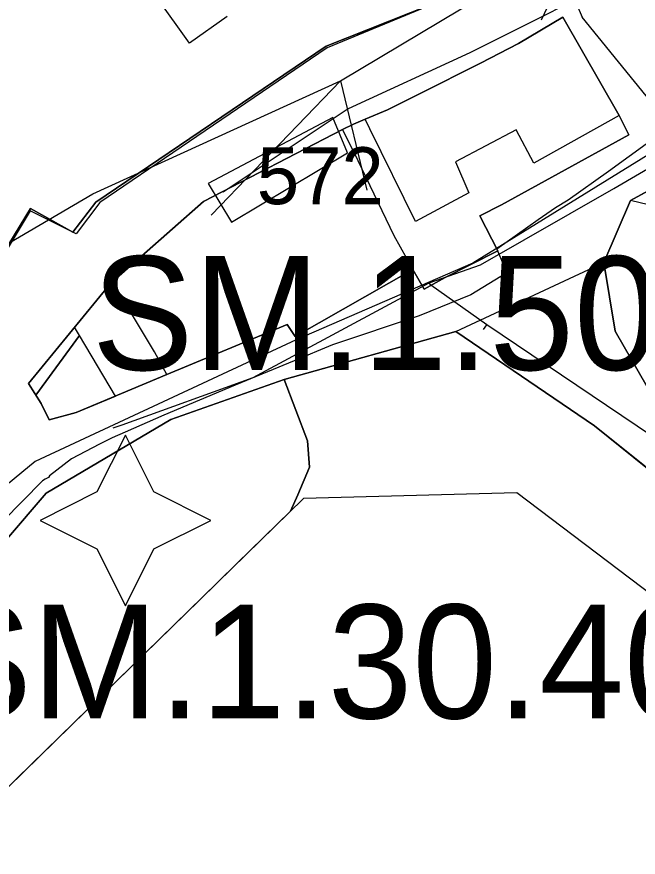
# Model space of a CAD drawing. Extents: x -690419 to -685080, y -987825 to -981190.
# Drawn here: x -687415.3 to -687360.7, y -985740.6 to -985666.7 of the extents above; entities that cross this region are included whole.
import ezdxf

# ---------------------------------------------------------------- set-up
doc = ezdxf.new("R2010")
doc.units = 0
for name, color, linetype in [('_DOPLNĚK BUDOVY', 7, 'Continuous'), ('Architektonicky cenná stavba', 7, 'Continuous'), ('BPEJ I-II ochrana', 7, 'Continuous'), ('Intravilan (S)', 7, 'Continuous'), ('Kanalizace stoka bez rozlišení (S)', 7, 'Continuous'), ('Památková zóna městská (S)', 7, 'Continuous'), ('Plochy bydlení individuální BI (S)', 7, 'Continuous'), ('Plochy občanské vybavení - hřbitovy OH (S)', 7, 'Continuous'), ('Plochy smíšené obytné městské SM (S)', 7, 'Continuous'), ('Plochy veřejná prostranství všeobecná PU (S)', 7, 'Continuous'), ('Plynovod STL (N)', 7, 'Continuous'), ('Plynovod STL (S)', 7, 'Continuous'), ('Regulacni bloky_ID', 7, 'Continuous'), ('Regulační bloky STABILIZOVANÉ (S)', 7, 'Continuous'), ('Regulační kódy STABILIZOVANÉ (S)', 7, 'Continuous'), ('Spoje - komunikační vedení bez rozlišení provozovanál (S)', 7, 'Continuous'), ('Trasy turistické (S)', 7, 'Continuous'), ('VKP registrovaný (S)', 7, 'Continuous'), ('Vodovodní řady (S)', 7, 'Continuous')]:
    doc.layers.add(name, color=color, linetype=linetype)

msp = doc.modelspace()

# ---------------------------------------------------------------- linework, layer by layer
at = {"layer": '_DOPLNĚK BUDOVY'}
for p, q in [((-687410.21, -985693.987), (-687414.25, -985698.92)), ((-687409.773, -985694.721), (-687410.21, -985693.987)), ((-687413.603, -985699.951), (-687409.773, -985694.721)), ((-687409.773, -985694.721), (-687413.603, -985699.951)), ((-687406.616, -985700.035), (-687409.773, -985694.721)), ((-687414.25, -985698.92), (-687413.603, -985699.951)), ((-687413.603, -985699.951), (-687413.14, -985700.69))]:
    msp.add_line(p, q, dxfattribs=at)
msp.add_lwpolyline([(-687398.471, -985681.346), (-687396.433, -985684.76), (-687386.236, -985678.675), (-687387.526, -985675.562)], close=True, dxfattribs=at)
msp.add_lwpolyline([(-687413.14, -985700.69), (-687412.44, -985702.12), (-687410.08, -985701.48), (-687406.616, -985700.035)], dxfattribs=at)
at = {"layer": 'Architektonicky cenná stavba'}
msp.add_lwpolyline([(-687405.746, -985703.462), (-687408.246, -985708.462), (-687413.246, -985710.962), (-687408.246, -985713.462), (-687405.746, -985718.462), (-687403.246, -985713.462), (-687398.246, -985710.962), (-687403.246, -985708.462)], close=True, dxfattribs=at)
at = {"layer": 'BPEJ I-II ochrana'}
for p, q in [((-687388.1, -985669.3), (-687365.95, -985660.48)), ((-687400.1, -985669.04), (-687403.72, -985663.94)), ((-687396.81, -985666.69), (-687400.1, -985669.04)), ((-687408.35, -985682.99), (-687388.1, -985669.3)), ((-687362.36, -985675.37), (-687369.85, -985679.56)), ((-687361.49, -985677.09), (-687362.36, -985675.37)), ((-687385.69, -985676.14), (-687386.67, -985676.62)), ((-687384.67, -985675.71), (-687385.69, -985676.14)), ((-687384.26, -985676.54), (-687384.67, -985675.71)), ((-687386.67, -985676.62), (-687385.33, -985679.34)), ((-687380.25, -985684.71), (-687384.26, -985676.54)), ((-687371.41, -985676.63), (-687376.73, -985679.46)), ((-687372.69, -985683.24), (-687361.49, -985677.09)), ((-687369.85, -985679.56), (-687371.41, -985676.63)), ((-687385.33, -985679.34), (-687382.16, -985685.93)), ((-687376.73, -985679.46), (-687375.57, -985682.17)), ((-687375.57, -985682.17), (-687380.25, -985684.71)), ((-687410.36, -985685.62), (-687408.35, -985682.99)), ((-687361.37, -985682.84), (-687363.69, -985688.31)), ((-687359.77, -985683.23), (-687361.37, -985682.84)), ((-687428.94, -985707.92), (-687414.08, -985683.56)), ((-687414.08, -985683.56), (-687410.36, -985685.62)), ((-687374.61, -985684.2), (-687372.69, -985683.24)), ((-687373, -985687.28), (-687374.61, -985684.2)), ((-687382.16, -985685.93), (-687380.48, -985688.91)), ((-687377.63, -985689.63), (-687373, -985687.28)), ((-687380.48, -985688.91), (-687379.5, -985690.65)), ((-687363.69, -985688.31), (-687362.7, -985694.34)), ((-687379.5, -985690.65), (-687377.63, -985689.63)), ((-687407.05, -985690.13), (-687414.25, -985698.92)), ((-687405.74, -985691.9), (-687407.05, -985690.13)), ((-687403.18, -985696.16), (-687405.74, -985691.9)), ((-687362.7, -985694.34), (-687359.9, -985699.21)), ((-687402.1, -985698.15), (-687403.18, -985696.16)), ((-687410.08, -985701.48), (-687402.1, -985698.15)), ((-687414.25, -985698.92), (-687413.14, -985700.69)), ((-687413.14, -985700.69), (-687412.44, -985702.12)), ((-687412.44, -985702.12), (-687410.08, -985701.48))]:
    msp.add_line(p, q, dxfattribs=at)
at = {"layer": 'Intravilan (S)'}
msp.add_lwpolyline([(-687385.13, -985625.04), (-687375.5, -985638.48), (-687373.9, -985640.49), (-687365.45, -985651.12), (-687360.99, -985657.25), (-687360.63, -985657.75), (-687363.17, -985659.05), (-687365.95, -985660.48), (-687388.1, -985669.3), (-687408.35, -985682.99), (-687410.36, -985685.62), (-687414.08, -985683.56), (-687428.94, -985707.92), (-687442.74, -985724.55), (-687445.16, -985727.88), (-687447.35, -985732.52), (-687459.34, -985757.87), (-687449.37, -985766.92), (-687360.73, -985822.4), (-687341.83, -985790.97)], dxfattribs=at)
at = {"layer": 'Kanalizace stoka bez rozlišení (S)'}
for points in [[(-687314.932, -985646.773), (-687322.217, -985654.755), (-687335.019, -985664.398), (-687354.216, -985675.388), (-687375.205, -985688.368), (-687390.749, -985695.106), (-687413.671, -985705.794), (-687427.623, -985717.277), (-687430.55, -985720.168), (-687437.91, -985727.44), (-687460.038, -985764.33)], [(-687360.745, -985662.457), (-687375.482, -985669.886)], [(-687375.482, -985669.886), (-687386.163, -985674.807)], [(-687386.163, -985674.807), (-687397.165, -985682.107)]]:
    msp.add_lwpolyline(points, dxfattribs=at)
at = {"layer": 'Památková zóna městská (S)'}
msp.add_lwpolyline([(-687384.67, -985625.394), (-687375.264, -985638.547), (-687373.744, -985640.563), (-687366.106, -985650.216), (-687360.568, -985658.061), (-687365.651, -985660.169), (-687388.014, -985669.448), (-687407.986, -985683.021), (-687410.079, -985685.78), (-687414.119, -985683.757), (-687428.706, -985708.033), (-687442.558, -985724.752), (-687444.915, -985727.831), (-687447.24, -985732.682), (-687460.141, -985759.606), (-687453.078, -985764.197), (-687449.102, -985767.123), (-687360.738, -985822.578), (-687326.777, -985766.354)], dxfattribs=at)
at = {"layer": 'Plochy bydlení individuální BI (S)'}
msp.add_lwpolyline([(-687393.72, -985621.66), (-687371.29, -985649.42), (-687365.9, -985658.1), (-687365.95, -985660.48), (-687388.1, -985669.3), (-687408.35, -985682.99), (-687410.36, -985685.62), (-687414.08, -985683.56), (-687428.94, -985707.92), (-687442.74, -985724.55), (-687445.16, -985727.88), (-687479.65, -985675.56), (-687481.82, -985672.44), (-687466.31, -985659.87), (-687469.36, -985655.93), (-687484.68, -985668.33), (-687488.36, -985671.19), (-687470.47, -985697.94), (-687457.36, -985717.56), (-687447.35, -985732.52), (-687459.34, -985757.87)], dxfattribs=at)
at = {"layer": 'Plochy občanské vybavení - hřbitovy OH (S)'}
msp.add_lwpolyline([(-687341.83, -985790.97), (-687360.73, -985822.4), (-687428.81, -985779.76), (-687449.37, -985766.92), (-687421.35, -985739.56), (-687421.68, -985739.14), (-687419.76, -985737.19), (-687419.22, -985736.67), (-687418.82, -985737.09), (-687407.82, -985726.35), (-687401.66, -985720.33), (-687399.26, -985718), (-687395.94, -985714.75), (-687391.22, -985710.15), (-687390.6, -985708.71), (-687389.55, -985706.28), (-687389.74, -985703.98), (-687391.8, -985698.57), (-687376.71, -985694.37), (-687364.51, -985702.64), (-687356.55, -985709.07)], dxfattribs=at)
at = {"layer": 'Plochy smíšené obytné městské SM (S)'}
msp.add_lwpolyline([(-687362.36, -985675.37), (-687361.49, -985677.09), (-687372.69, -985683.24), (-687374.61, -985684.2), (-687373, -985687.28), (-687377.63, -985689.63), (-687379.5, -985690.65), (-687380.48, -985688.91), (-687390.81, -985694.81), (-687391.54, -985693.74), (-687402.1, -985698.15), (-687410.08, -985701.48), (-687412.44, -985702.12), (-687413.14, -985700.69), (-687414.25, -985698.92), (-687407.05, -985690.13), (-687398.89, -985682.95), (-687386.67, -985676.62), (-687385.69, -985676.14), (-687384.67, -985675.71), (-687382.72, -985674.88), (-687379.9, -985673.47), (-687374.53, -985670.77), (-687371.19, -985669.07), (-687367.31, -985666.73)], close=True, dxfattribs=at)
for points in [[(-687359.9, -985699.21), (-687362.7, -985694.34), (-687363.69, -985688.31), (-687361.37, -985682.84), (-687355.3, -985679.55)], [(-687439.11, -985741.64), (-687434.29, -985734.11), (-687430.03, -985728), (-687425.71, -985722.93), (-687419.53, -985716.51), (-687412.72, -985708.57), (-687401.74, -985702.09), (-687391.8, -985698.57), (-687389.74, -985703.98), (-687389.55, -985706.28), (-687390.6, -985708.71), (-687391.22, -985710.15), (-687395.94, -985714.75), (-687399.26, -985718), (-687401.66, -985720.33), (-687407.82, -985726.35), (-687418.82, -985737.09), (-687419.22, -985736.67), (-687419.76, -985737.19), (-687421.68, -985739.14), (-687421.35, -985739.56), (-687449.37, -985766.92)]]:
    msp.add_lwpolyline(points, dxfattribs=at)
at = {"layer": 'Plochy veřejná prostranství všeobecná PU (S)'}
for p, q in [((-687388.1, -985669.3), (-687365.95, -985660.48)), ((-687367.31, -985666.73), (-687371.19, -985669.07)), ((-687362.36, -985675.37), (-687367.31, -985666.73)), ((-687408.35, -985682.99), (-687388.1, -985669.3)), ((-687371.19, -985669.07), (-687374.53, -985670.77)), ((-687374.53, -985670.77), (-687379.9, -985673.47)), ((-687379.9, -985673.47), (-687382.72, -985674.88)), ((-687382.72, -985674.88), (-687384.67, -985675.71)), ((-687361.49, -985677.09), (-687362.36, -985675.37)), ((-687385.69, -985676.14), (-687386.67, -985676.62)), ((-687384.67, -985675.71), (-687385.69, -985676.14)), ((-687386.67, -985676.62), (-687398.89, -985682.95)), ((-687372.69, -985683.24), (-687361.49, -985677.09)), ((-687355.3, -985679.55), (-687361.37, -985682.84)), ((-687410.36, -985685.62), (-687408.35, -985682.99)), ((-687398.89, -985682.95), (-687407.05, -985690.13)), ((-687361.37, -985682.84), (-687363.69, -985688.31)), ((-687428.94, -985707.92), (-687414.08, -985683.56)), ((-687414.08, -985683.56), (-687410.36, -985685.62)), ((-687374.61, -985684.2), (-687372.69, -985683.24)), ((-687373, -985687.28), (-687374.61, -985684.2)), ((-687377.63, -985689.63), (-687373, -985687.28)), ((-687390.81, -985694.81), (-687380.48, -985688.91)), ((-687380.48, -985688.91), (-687379.5, -985690.65)), ((-687363.69, -985688.31), (-687362.7, -985694.34)), ((-687379.5, -985690.65), (-687377.63, -985689.63)), ((-687407.05, -985690.13), (-687414.25, -985698.92)), ((-687402.1, -985698.15), (-687391.54, -985693.74)), ((-687391.54, -985693.74), (-687390.81, -985694.81)), ((-687376.71, -985694.37), (-687391.8, -985698.57)), ((-687364.51, -985702.64), (-687376.71, -985694.37)), ((-687362.7, -985694.34), (-687359.9, -985699.21)), ((-687410.08, -985701.48), (-687402.1, -985698.15)), ((-687414.25, -985698.92), (-687413.14, -985700.69)), ((-687391.8, -985698.57), (-687401.74, -985702.09)), ((-687413.14, -985700.69), (-687412.44, -985702.12)), ((-687412.44, -985702.12), (-687410.08, -985701.48)), ((-687401.74, -985702.09), (-687412.72, -985708.57)), ((-687356.55, -985709.07), (-687364.51, -985702.64)), ((-687412.72, -985708.57), (-687419.53, -985716.51))]:
    msp.add_line(p, q, dxfattribs=at)
at = {"layer": 'Plynovod STL (N)'}
msp.add_lwpolyline([(-687413.031, -985707.479), (-687439.177, -985734.043), (-687447.092, -985728.011), (-687484.655, -985671.671)], dxfattribs=at)
at = {"layer": 'Plynovod STL (S)'}
msp.add_lwpolyline([(-687359.66, -985677.66), (-687363.28, -985680.29), (-687366.83, -985682.81), (-687367.942, -985683.481), (-687369.48, -985684.54), (-687371.28, -985685.84), (-687373.09, -985687.12), (-687372.22, -985689.22), (-687375.38, -985691.13), (-687379.94, -985693), (-687387.54, -985695.52), (-687390.91, -985696.95), (-687396.09, -985699.07), (-687402.36, -985701.72), (-687405.76, -985703.2), (-687406.909, -985703.719), (-687408.01, -985704.25), (-687410.47, -985705.56), (-687412.4, -985707.05), (-687412.51, -985707.19), (-687412.78, -985707.34), (-687413.031, -985707.479)], dxfattribs=at)
at = {"layer": 'Regulační bloky STABILIZOVANÉ (S)'}
for p, q in [((-687388.1, -985669.3), (-687365.95, -985660.48)), ((-687367.31, -985666.73), (-687371.19, -985669.07)), ((-687362.36, -985675.37), (-687367.31, -985666.73)), ((-687408.35, -985682.99), (-687388.1, -985669.3)), ((-687371.19, -985669.07), (-687374.53, -985670.77)), ((-687374.53, -985670.77), (-687379.9, -985673.47)), ((-687379.9, -985673.47), (-687382.72, -985674.88)), ((-687382.72, -985674.88), (-687384.67, -985675.71)), ((-687361.49, -985677.09), (-687362.36, -985675.37)), ((-687385.69, -985676.14), (-687386.67, -985676.62)), ((-687384.67, -985675.71), (-687385.69, -985676.14)), ((-687386.67, -985676.62), (-687398.89, -985682.95)), ((-687372.69, -985683.24), (-687361.49, -985677.09)), ((-687355.3, -985679.55), (-687361.37, -985682.84)), ((-687410.36, -985685.62), (-687408.35, -985682.99)), ((-687398.89, -985682.95), (-687407.05, -985690.13)), ((-687361.37, -985682.84), (-687363.69, -985688.31)), ((-687428.94, -985707.92), (-687414.08, -985683.56)), ((-687414.08, -985683.56), (-687410.36, -985685.62)), ((-687374.61, -985684.2), (-687372.69, -985683.24)), ((-687373, -985687.28), (-687374.61, -985684.2)), ((-687377.63, -985689.63), (-687373, -985687.28)), ((-687390.81, -985694.81), (-687380.48, -985688.91)), ((-687380.48, -985688.91), (-687379.5, -985690.65)), ((-687363.69, -985688.31), (-687362.7, -985694.34)), ((-687379.5, -985690.65), (-687377.63, -985689.63)), ((-687407.05, -985690.13), (-687414.25, -985698.92)), ((-687402.1, -985698.15), (-687391.54, -985693.74)), ((-687391.54, -985693.74), (-687390.81, -985694.81)), ((-687376.71, -985694.37), (-687391.8, -985698.57)), ((-687364.51, -985702.64), (-687376.71, -985694.37)), ((-687362.7, -985694.34), (-687359.9, -985699.21)), ((-687410.08, -985701.48), (-687402.1, -985698.15)), ((-687414.25, -985698.92), (-687413.14, -985700.69)), ((-687391.8, -985698.57), (-687401.74, -985702.09)), ((-687413.14, -985700.69), (-687412.44, -985702.12)), ((-687412.44, -985702.12), (-687410.08, -985701.48)), ((-687401.74, -985702.09), (-687412.72, -985708.57)), ((-687356.55, -985709.07), (-687364.51, -985702.64)), ((-687412.72, -985708.57), (-687419.53, -985716.51))]:
    msp.add_line(p, q, dxfattribs=at)
for points in [[(-687393.72, -985621.66), (-687371.29, -985649.42), (-687365.9, -985658.1), (-687365.95, -985660.48), (-687388.1, -985669.3), (-687408.35, -985682.99), (-687410.36, -985685.62), (-687414.08, -985683.56), (-687428.94, -985707.92), (-687442.74, -985724.55), (-687445.16, -985727.88), (-687479.65, -985675.56), (-687481.82, -985672.44), (-687466.31, -985659.87), (-687469.36, -985655.93), (-687484.68, -985668.33), (-687488.36, -985671.19), (-687470.47, -985697.94), (-687457.36, -985717.56), (-687447.35, -985732.52), (-687459.34, -985757.87)], [(-687359.9, -985699.21), (-687362.7, -985694.34), (-687363.69, -985688.31), (-687361.37, -985682.84), (-687355.3, -985679.55)], [(-687341.83, -985790.97), (-687360.73, -985822.4), (-687428.81, -985779.76), (-687449.37, -985766.92), (-687421.35, -985739.56), (-687421.68, -985739.14), (-687419.76, -985737.19), (-687419.22, -985736.67), (-687418.82, -985737.09), (-687407.82, -985726.35), (-687401.66, -985720.33), (-687399.26, -985718), (-687395.94, -985714.75), (-687391.22, -985710.15), (-687390.6, -985708.71), (-687389.55, -985706.28), (-687389.74, -985703.98), (-687391.8, -985698.57), (-687376.71, -985694.37), (-687364.51, -985702.64), (-687356.55, -985709.07)], [(-687439.11, -985741.64), (-687434.29, -985734.11), (-687430.03, -985728), (-687425.71, -985722.93), (-687419.53, -985716.51), (-687412.72, -985708.57), (-687401.74, -985702.09), (-687391.8, -985698.57), (-687389.74, -985703.98), (-687389.55, -985706.28), (-687390.6, -985708.71), (-687391.22, -985710.15), (-687395.94, -985714.75), (-687399.26, -985718), (-687401.66, -985720.33), (-687407.82, -985726.35), (-687418.82, -985737.09), (-687419.22, -985736.67), (-687419.76, -985737.19), (-687421.68, -985739.14), (-687421.35, -985739.56), (-687449.37, -985766.92)]]:
    msp.add_lwpolyline(points, dxfattribs=at)
msp.add_lwpolyline([(-687362.36, -985675.37), (-687361.49, -985677.09), (-687372.69, -985683.24), (-687374.61, -985684.2), (-687373, -985687.28), (-687377.63, -985689.63), (-687379.5, -985690.65), (-687380.48, -985688.91), (-687390.81, -985694.81), (-687391.54, -985693.74), (-687402.1, -985698.15), (-687410.08, -985701.48), (-687412.44, -985702.12), (-687413.14, -985700.69), (-687414.25, -985698.92), (-687407.05, -985690.13), (-687398.89, -985682.95), (-687386.67, -985676.62), (-687385.69, -985676.14), (-687384.67, -985675.71), (-687382.72, -985674.88), (-687379.9, -985673.47), (-687374.53, -985670.77), (-687371.19, -985669.07), (-687367.31, -985666.73)], close=True, dxfattribs=at)
at = {"layer": 'Spoje - komunikační vedení bez rozlišení provozovanál (S)'}
for points in [[(-687386.837, -985672.337), (-687365.782, -985659.735)], [(-687365.782, -985659.735), (-687369.216, -985667.008)], [(-687440.498, -985700.967), (-687408.595, -985682.275), (-687386.837, -985672.337)], [(-687386.837, -985672.337), (-687398.169, -985684.112), (-687398.199, -985684.132)], [(-687386.837, -985672.337), (-687384.514, -985681.933)]]:
    msp.add_lwpolyline(points, dxfattribs=at)
at = {"layer": 'Trasy turistické (S)'}
for points in [[(-687376.71, -985694.37), (-687363.69, -985688.31), (-687361.37, -985682.84), (-687355.3, -985679.55), (-687353.46, -985678.07), (-687344.37, -985672.55), (-687333.92, -985664.74), (-687327.97, -985660.55), (-687326.4, -985659.45), (-687322.89, -985656.99), (-687316.58, -985655.11), (-687315.08, -985655.02), (-687312.54, -985654.56), (-687311.62, -985654.52), (-687305.85, -985653.83), (-687299.35, -985656.02), (-687294.73, -985657.19), (-687287.8, -985660.26), (-687285.54, -985661.47), (-687283.55, -985662.49), (-687274.88, -985666.54), (-687266.93, -985672.57)], [(-687376.71, -985694.37), (-687391.8, -985698.57), (-687401.74, -985702.09), (-687412.72, -985708.57), (-687419.53, -985716.51), (-687425.71, -985722.93), (-687430.03, -985728), (-687434.29, -985734.11), (-687439.11, -985741.64), (-687439.65, -985742.48), (-687450.19, -985758.98), (-687450.19, -985758.98), (-687461.545, -985778.419), (-687471.79, -985779.48), (-687476.56, -985786.65), (-687488.76, -985805.56), (-687496.88, -985817.78), (-687498.03, -985819.52), (-687509.24, -985836.86), (-687509.61, -985837.47), (-687517.02, -985849.95), (-687518.86, -985853.47), (-687544.43, -985902.41)]]:
    msp.add_lwpolyline(points, dxfattribs=at)
at = {"layer": 'VKP registrovaný (S)'}
msp.add_lwpolyline([(-687348.41, -985725.9), (-687371.35, -985708.53), (-687371.35, -985708.53), (-687390.08, -985709.03), (-687449.37, -985766.92), (-687360.73, -985822.4), (-687319.21, -985753.35)], dxfattribs=at)
at = {"layer": 'Vodovodní řady (S)'}
for points in [[(-687365.9, -985662.78), (-687366.15, -985665.46), (-687365.61, -985666.75)], [(-687356.398, -985678.053), (-687365.61, -985666.75)], [(-687379.062, -985690.09), (-687374.536, -985688.49), (-687362.81, -985681.81), (-687356.398, -985678.053)], [(-687406.831, -985702.839), (-687406.028, -985702.549), (-687394.523, -985698.399), (-687379.062, -985690.09)], [(-687378.898, -985690.295), (-687379.062, -985690.09)], [(-687373.989, -985693.767), (-687378.898, -985690.295)], [(-687374.279, -985694.2), (-687373.989, -985693.767)], [(-687310.705, -985736.422), (-687373.989, -985693.767)]]:
    msp.add_lwpolyline(points, dxfattribs=at)

# ---------------------------------------------------------------- texts
at = {"layer": 'Regulacni bloky_ID'}
msp.add_text('572', height=5, dxfattribs=at).set_placement((-687394.196, -985683.175))
at = {"layer": 'Regulační kódy STABILIZOVANÉ (S)'}
for s, p in [('SM.1.50.30', (-687408.689, -985697.742)), ('SM.1.30.40', (-687422.883, -985728.361))]:
    msp.add_text(s, height=10, dxfattribs=at).set_placement(p)

doc.saveas('drawing.dxf')
